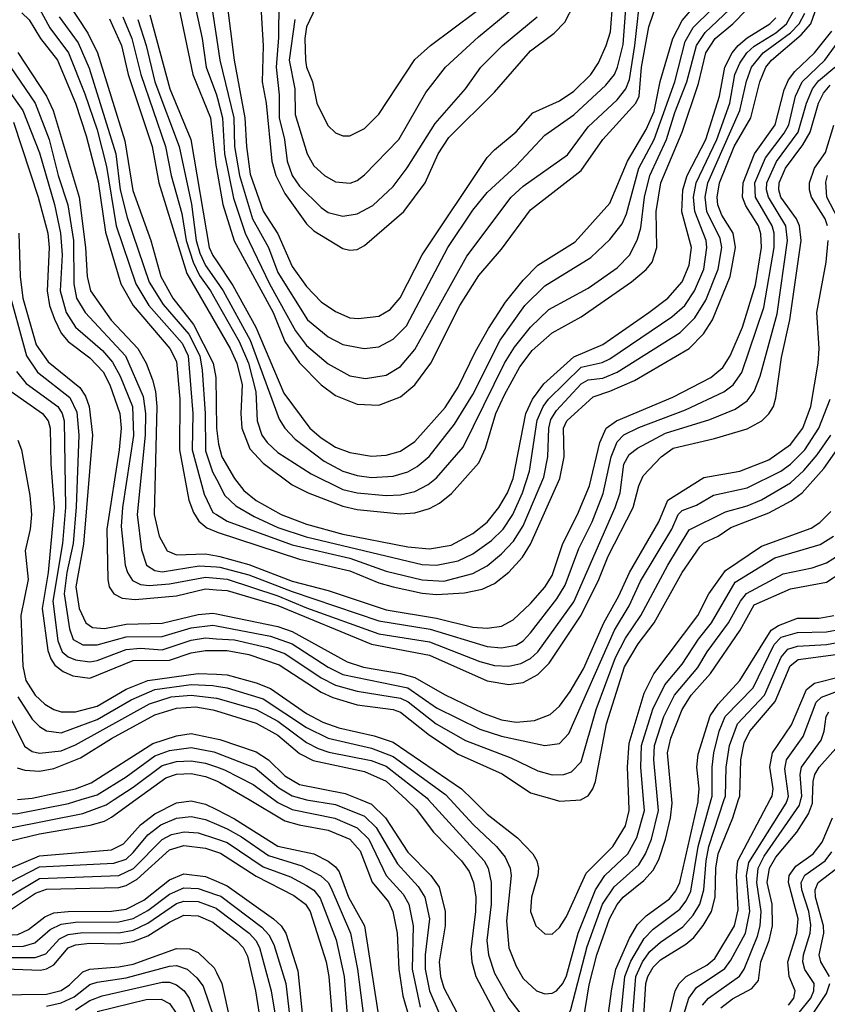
# Model space of a CAD drawing. Header units: inches. Extents: x 990535 to 1117859, y 769386 to 892122.
# Tile 917 of 1056: x 1069455 to 1071692, y 859433 to 862162. Entities that reach past the tile are written whole.
import ezdxf

# ---------------------------------------------------------------- set-up
doc = ezdxf.new("R2010")
doc.units = ezdxf.units.IN
doc.header["$MEASUREMENT"] = 0
for name, color, linetype in [('B0865', 7, 'Continuous'), ('B0866', 7, 'Continuous'), ('B0875', 7, 'Continuous'), ('B0876', 7, 'Continuous')]:
    doc.layers.add(name, color=color, linetype=linetype)

msp = doc.modelspace()

# ---------------------------------------------------------------- linework, layer by layer
at = {"layer": 'B0865', "color": 5}
for points, elevation in [([(1068976.2, 860000), (1068978.9, 859970), (1068981, 859870), (1068990, 859810), (1069012.8, 859710), (1069054.8, 859610), (1069088, 859588), (1069130, 859583.9), (1069230, 859608), (1069310, 859610.5), (1069370, 859621.7), (1069450, 859626.5), (1069479.7, 859640.3), (1069524.7, 859675.3), (1069550, 859685.9), (1069589.7, 859690.3), (1069710, 859690.5), (1069750, 859696.2), (1069799, 859721), (1069870, 859777.8), (1069910, 859794), (1069970, 859786.9), (1070000, 859774)], 4080), ([(1069050.7, 860000), (1069054.8, 859910), (1069065, 859845), (1069091.9, 859751.9), (1069130, 859690.1), (1069150, 859678.1), (1069173.6, 859673.6), (1069330, 859679.1), (1069430, 859694.7), (1069499.2, 859740.8), (1069530, 859751.6), (1069730, 859756.4), (1069750, 859762.1), (1069780.5, 859779.5), (1069870, 859860.9), (1069910, 859873.1), (1069970, 859865.6), (1070000, 859855.6)], 4120), ([(1069087.5, 860000), (1069096.7, 859890), (1069119.7, 859810), (1069150, 859754.8), (1069173.2, 859733.2), (1069210, 859718.1), (1069252.2, 859712.2), (1069310, 859712.7), (1069395.9, 859724.1), (1069430, 859733.3), (1069510, 859781), (1069730, 859790), (1069770.5, 859809.5), (1069850, 859889.8), (1069876.2, 859903.8), (1069911.1, 859911.1), (1069950, 859908.1), (1070000, 859891.5)], 4140), ([(1069124.6, 860000), (1069134.2, 859914.2), (1069151.5, 859851.5), (1069175.2, 859810), (1069193.5, 859790), (1069226.6, 859766.6), (1069250, 859757.4), (1069290, 859751.8), (1069410, 859765.7), (1069430, 859772), (1069510, 859813.8), (1069716.5, 859823.5), (1069750, 859835.3), (1069770, 859853.2), (1069810, 859902.4), (1069846.5, 859930), (1069890, 859948.6), (1069930, 859953.6), (1069970, 859945.2), (1070000, 859932.1)], 4160), ([(1069161.1, 860000), (1069170.4, 859930), (1069185.2, 859885.2), (1069208.8, 859850), (1069240.8, 859820.8), (1069266.1, 859806.1), (1069290, 859799.2), (1069330, 859797.2), (1069430, 859810.4), (1069510, 859844.6), (1069710, 859860.9), (1069742.8, 859877.2), (1069790.2, 859929.8), (1069830, 859960.2), (1069890, 859990.9), (1069930, 859996.5), (1069970, 859987.8), (1070000, 859972.4)], 4180), ([(1069232.9, 860000), (1069238.3, 859978.3), (1069257.4, 859937.4), (1069277, 859917), (1069310, 859894.4), (1069330, 859886.4), (1069370, 859880.4), (1069430, 859885.4), (1069510, 859905.1), (1069650.6, 859929.4), (1069690, 859940.3), (1069710, 859951), (1069777.3, 860000)], 4220), ([(1069269.3, 860000), (1069288.7, 859968.7), (1069342.9, 859930), (1069390, 859919.1), (1069430, 859922.1), (1069630, 859961.9), (1069694.5, 859985.5), (1069717.1, 860000)], 4240), ([(1069318.1, 860000), (1069350, 859973.3), (1069390, 859959.5), (1069450, 859962), (1069590.7, 859989.3), (1069625.9, 860000)], 4260), ([(1069370, 859591.5), (1069465.9, 859594.1), (1069496.8, 859603.2), (1069540, 859640), (1069570, 859654.9), (1069610, 859660.1), (1069730, 859661.1), (1069770, 859670.8), (1069810, 859692.7), (1069870, 859738.3), (1069910, 859755.5), (1069950, 859753.7), (1070000, 859736.3)], 4060), ([(1069377.9, 859562.1), (1069497.8, 859562.2), (1069527.3, 859572.7), (1069565.4, 859614.6), (1069590, 859626.4), (1069630, 859631.6), (1069730, 859630.5), (1069770, 859638.5), (1069810, 859657.4), (1069890, 859711.8), (1069910, 859718.4), (1069950, 859717.2), (1069999.1, 859699.1), (1070000, 859698.5)], 4040), ([(1069390, 859532), (1069512.5, 859527.5), (1069530, 859530.6), (1069550, 859542.3), (1069590, 859589.3), (1069610, 859597.4), (1069650, 859601.9), (1069730, 859600), (1069770, 859606.6), (1069810, 859622.6), (1069870, 859660.7), (1069910, 859679.4), (1069950, 859678.2), (1069990, 859660.2), (1070000, 859652.5)], 4020), ([(1069310, 859431.9), (1069390, 859458.6), (1069530, 859461), (1069570, 859471.2), (1069593.5, 859486.5), (1069630, 859522.4), (1069649.7, 859530.3), (1069730, 859536.3), (1069770, 859543.9), (1069890, 859587.2), (1069926.7, 859586.7), (1069950, 859576.3), (1069993.6, 859533.6), (1070000, 859520.6)], 3980), ([(1069530, 859427.3), (1069570, 859436.5), (1069606.3, 859453.7), (1069650, 859487.8), (1069670, 859494.2), (1069750, 859506.1), (1069870, 859538.8), (1069890, 859540), (1069919.1, 859530), (1069946.2, 859506.2), (1069963.3, 859483.3), (1069993.8, 859393.8)], 3960), ([(1069610, 859417.8), (1069650, 859443.2), (1069683.4, 859456.6), (1069850, 859494.2), (1069870, 859493.8), (1069890, 859486.8), (1069910.4, 859470.4), (1069924.4, 859450), (1069958.7, 859358.7)], 3940), ([(1069670, 859412.6), (1069805.7, 859445.7), (1069846.7, 859446.7), (1069870, 859435.2), (1069890, 859407.5)], 3920)]:
    msp.add_lwpolyline(points, dxfattribs=dict(at, elevation=elevation))
at = {"layer": 'B0866', "color": 5}
for points, elevation in [([(1069504.1, 862204.1), (1069538.9, 862138.9), (1069590.3, 862070.3), (1069636.1, 861956.1), (1069670, 861856.4), (1069695.3, 861755.3), (1069722.8, 861590), (1069777, 861430), (1069812.6, 861370), (1069905, 861265), (1069922.2, 861230), (1069935.3, 861070), (1069932.7, 860970), (1069966.5, 860846.5), (1069990, 860796.3), (1070000, 860790.2)], 4640), ([(1069588.4, 862208.4), (1069644.4, 862124.4), (1069670.4, 862070), (1069746.2, 861826.2), (1069768.8, 861688.8), (1069818.9, 861550), (1069846.5, 861450), (1069879.7, 861390), (1069936.9, 861316.9), (1069991.4, 861210), (1069998.3, 861170), (1070000, 861030)], 4680), ([(1069896, 862196), (1069935.2, 862010), (1069983.8, 861890), (1069998.4, 861758.4), (1070000, 861749.7)], 4820), ([(1069461.1, 862181.1), (1069481.8, 862161.8), (1069513, 862110), (1069560.4, 862050), (1069609.9, 861930), (1069639.6, 861839.6), (1069672.8, 861712.8), (1069693.3, 861573.3), (1069735.2, 861430), (1069769.8, 861369.8), (1069871.4, 861250), (1069890, 861214.7), (1069899.1, 861110), (1069897.7, 860970), (1069924.2, 860830), (1069936.3, 860796.3), (1069951.7, 860771.7), (1069973.4, 860753.4), (1070000, 860742.6)], 4620), ([(1069564.8, 862170), (1069617.4, 862097.4), (1069647.8, 862027.8), (1069721.3, 861790), (1069733.9, 861690), (1069753.2, 861613.2), (1069814.3, 861434.3), (1069852.8, 861372.8), (1069923.6, 861290), (1069953.8, 861230), (1069961, 861190), (1069968.7, 861070), (1069970, 860967.1), (1069989, 860909), (1070000, 860887.9)], 4660), ([(1069741.1, 862170), (1069765.6, 862110), (1069790.5, 862010), (1069858.8, 861810), (1069875, 861730), (1069904.7, 861624.7), (1069916.1, 861550), (1069935.8, 861490), (1069953.1, 861453.1), (1069983.5, 861410), (1070000, 861380.9)], 4740), ([(1069815.7, 862175.7), (1069871.5, 861970), (1069929.5, 861830), (1069980, 861530), (1069990, 861508.2), (1070000, 861493.3)], 4780), ([(1069942.8, 862190), (1069960.8, 862110), (1069972.1, 862030), (1070000, 861953.3)], 4840), ([(1069988.5, 862190), (1070000, 862111.6)], 4860), ([(1069704.4, 862164.4), (1069737, 862090), (1069755.3, 862010), (1069822, 861810), (1069840.6, 861710), (1069918.5, 861458.5), (1070000, 861316.5)], 4720), ([(1069782.3, 862162.3), (1069805.8, 862090), (1069830, 861990), (1069897, 861810), (1069930.9, 861650.9), (1069944.3, 861550), (1069954.7, 861514.7), (1069970, 861480.8), (1070000, 861437.3)], 4760), ([(1069450, 862070.5), (1069529.4, 861950), (1069547.7, 861910), (1069620.4, 861670), (1069637.7, 861530), (1069642.5, 861450), (1069651.8, 861410), (1069708.9, 861328.9), (1069782.8, 861250), (1069805.4, 861210), (1069823.6, 861163.6), (1069831.7, 861131.7), (1069835.2, 861090), (1069827.9, 860790), (1069842, 860730), (1069864, 860690), (1069890, 860678.9), (1069970, 860680.9), (1070000, 860676)], 4580), ([(1069416.7, 862050), (1069497.8, 861930), (1069536.6, 861830), (1069562.3, 861730), (1069589, 861649), (1069604.5, 861550), (1069605, 861430), (1069612.4, 861390), (1069636.6, 861350), (1069748.3, 861230), (1069797.6, 861117.6), (1069804.2, 861070), (1069802.9, 861010), (1069780.7, 860790), (1069792.3, 860692.3), (1069806.5, 860650), (1069830, 860635.3), (1069850, 860631.8), (1069952.1, 860647.9), (1070000, 860645.3)], 4560), ([(1069390, 862013), (1069464.3, 861910), (1069510, 861792.6), (1069551.7, 861650), (1069568.6, 861570), (1069572.8, 861510), (1069567.2, 861410), (1069583.7, 861350), (1069610, 861309.4), (1069685, 861245), (1069712.7, 861212.7), (1069733.9, 861173.9), (1069767.9, 861090), (1069770.5, 861009.5), (1069740.3, 860810), (1069736.8, 860756.8), (1069747.7, 860650), (1069753.5, 860630), (1069767.7, 860607.7), (1069790, 860596.6), (1069813.6, 860593.6), (1069870, 860597.7), (1069970, 860616.7), (1070000, 860613.9)], 4540), ([(1069438, 861878), (1069506.7, 861670), (1069533.3, 861570), (1069536.6, 861530), (1069531.2, 861410), (1069538.1, 861370), (1069551.4, 861331.4), (1069570, 861293.2), (1069589.2, 861270), (1069650, 861224.5), (1069686.2, 861186.2), (1069704.6, 861150), (1069733, 861070), (1069736.1, 861030), (1069730.4, 860970), (1069696.4, 860750), (1069699.7, 860610), (1069703.2, 860590), (1069715.7, 860570), (1069738.8, 860558.8), (1069774.8, 860554.8), (1069890, 860564.8), (1069970, 860584), (1070000, 860581.7)], 4520), ([(1069453.2, 861570), (1069456.6, 861450), (1069463.7, 861390), (1069500.9, 861260.9), (1069533.8, 861213.8), (1069622.2, 861142.2), (1069637.9, 861117.9), (1069647.6, 861090), (1069657.2, 861010), (1069632.1, 860707.9), (1069611.1, 860590), (1069619.6, 860530), (1069638.7, 860490), (1069657, 860477), (1069690, 860474.4), (1069750, 860486.4), (1069850, 860488.8), (1069950, 860513), (1069990, 860516.9), (1070000, 860514.8)], 4480), ([(1069419.6, 861430), (1069474.6, 861230), (1069504.7, 861184.7), (1069594.3, 861114.3), (1069613.6, 861073.6), (1069619, 861010), (1069611.4, 860811.4), (1069603.3, 860710), (1069586, 860630), (1069578.6, 860570), (1069593.2, 860473.2), (1069603.8, 860443.8), (1069630, 860429.1), (1069670, 860428.8), (1069750, 860451.1), (1069850, 860451.9), (1069930, 860475.8), (1069990, 860483.2), (1070000, 860481.3)], 4460), ([(1069446.4, 861186.4), (1069473, 861153), (1069560.9, 861090), (1069573.3, 861070), (1069578.8, 861050), (1069582.2, 860810), (1069573.9, 860710), (1069546.7, 860550), (1069560.5, 860440.5), (1069573.4, 860410), (1069590, 860395.9), (1069610, 860387.1), (1069650, 860382.2), (1069670, 860385.7), (1069750, 860415.8), (1069790, 860419.9), (1069850, 860414.9), (1069930, 860441.8), (1069970, 860448.3), (1070000, 860446.1)], 4440), ([(1069431.5, 861131.5), (1069518.7, 861070), (1069534, 861050), (1069539.9, 861030), (1069541.5, 860930), (1069550.8, 860810), (1069534.6, 860630), (1069517.4, 860530), (1069533.2, 860413.2), (1069541.1, 860390), (1069552.8, 860372.8), (1069575.5, 860355.5), (1069602.9, 860342.9), (1069650, 860337), (1069770, 860385.7), (1069870, 860387), (1069930, 860406.7), (1069970, 860413.5), (1070000, 860413.4)], 4420), ([(1069450, 860996.1), (1069460.7, 860970), (1069483.1, 860843.1), (1069488, 860790), (1069484.3, 860750), (1069470.8, 860690), (1069479.2, 860610), (1069458.7, 860510), (1069464.3, 860370), (1069472.6, 860330), (1069498.3, 860290), (1069525, 860265), (1069550, 860249.7), (1069570, 860243.8), (1069610, 860243.6), (1069670, 860259.3), (1069750, 860306.6), (1069810, 860330), (1069950, 860349.6), (1070000, 860347.4)], 4380), ([(1069450, 860285.2), (1069490, 860222.9), (1069510, 860202.9), (1069530, 860190.8), (1069570, 860185.5), (1069670, 860222), (1069763.6, 860276.4), (1069830, 860305.1), (1069930, 860319.3), (1069990, 860316.3), (1070000, 860314.7)], 4360), ([(1069429, 860229), (1069468.6, 860148.6), (1069490, 860133.7), (1069510, 860128.7), (1069570, 860134.9), (1069610, 860151.7), (1069814.6, 860265.4), (1069875.3, 860284.7), (1069930, 860290), (1070000, 860281)], 4340), ([(1069448.6, 860088.6), (1069470, 860081.9), (1069510, 860079.2), (1069550, 860086.4), (1069624.1, 860115.9), (1069710, 860169.2), (1069830, 860235.1), (1069890, 860253.9), (1069942.9, 860257.1), (1069990, 860249.3), (1070000, 860246.2)], 4320), ([(1069449.6, 860000), (1069490, 860004.1), (1069610, 860030), (1069653.4, 860046.6), (1069824.4, 860155.6), (1069890, 860176.6), (1069930, 860183), (1070000, 860168.7)], 4280), ([(1069625.9, 860000), (1069670, 860013.4), (1069750, 860063.4), (1069830, 860121.4), (1069870, 860135.8), (1069930, 860144.1), (1069992.8, 860132.8), (1070000, 860130)], 4260), ([(1069717.1, 860000), (1069770, 860034.1), (1069850, 860094.2), (1069890, 860105.9), (1069930, 860107.5), (1069970, 860101.5), (1070000, 860090.5)], 4240), ([(1069777.3, 860000), (1069859.8, 860060.2), (1069890, 860070.9), (1069930, 860072.3), (1069970, 860064.2), (1070000, 860052)], 4220)]:
    msp.add_lwpolyline(points, dxfattribs=dict(at, elevation=elevation))
at = {"layer": 'B0875', "color": 5}
for points, elevation in [([(1070091, 860000), (1070190, 859941.4), (1070229.7, 859929.7), (1070310, 859915.7), (1070370, 859890), (1070398.5, 859858.5), (1070431.3, 859771.3), (1070476.4, 859716.4), (1070488.4, 859690), (1070500.8, 859630), (1070505.3, 859530), (1070516.3, 859456.3), (1070547.5, 859347.5)], 4220), ([(1070159.2, 860000), (1070170, 859992.1), (1070210, 859972.3), (1070328.2, 859948.2), (1070390, 859922), (1070422.3, 859890), (1070470, 859790.1), (1070517.8, 859737.8), (1070533.5, 859710), (1070545, 859650), (1070542, 859530), (1070564.8, 859424.8)], 4240), ([(1070247.2, 860000), (1070250, 859999.2), (1070330, 859986.2), (1070410, 859953.9), (1070443, 859923), (1070501.9, 859821.9), (1070559, 859759), (1070577.1, 859730), (1070590.7, 859670), (1070578.7, 859570), (1070578.6, 859530), (1070590.3, 859470.3), (1070616.2, 859410)], 4260), ([(1070398.6, 860000), (1070430, 859987), (1070468.6, 859950), (1070530, 859854.2), (1070593.6, 859790), (1070617, 859757), (1070634.2, 859690), (1070633.5, 859650), (1070617.2, 859550), (1070620.7, 859510), (1070630, 859478.7), (1070666.4, 859410)], 4280), ([(1070525.5, 860000), (1070553.8, 859973.8), (1070601.2, 859910), (1070679, 859830), (1070700.4, 859800.4), (1070712, 859770), (1070718.4, 859730), (1070717.9, 859690), (1070704.7, 859584.7), (1070707.3, 859550), (1070718.3, 859510), (1070770, 859411.9)], 4320), ([(1070587.1, 860000), (1070741.7, 859830), (1070753, 859810), (1070761.3, 859770), (1070761.2, 859710), (1070749.4, 859609.4), (1070754.1, 859570), (1070770, 859518.7), (1070810, 859448.5), (1070850, 859397.1), (1070910, 859355), (1070930, 859351), (1070950, 859361.6), (1070970, 859390.1), (1070981.4, 859418.6), (1071027.4, 859592.6), (1071069.6, 859710.4), (1071101.8, 859758.2), (1071170, 859819.7), (1071188.6, 859850), (1071204.9, 859890), (1071224.6, 859970), (1071221.8, 860000)], 4340), ([(1070647.4, 860000), (1070710.9, 859930.9), (1070776.1, 859870), (1070800.1, 859840.1), (1070813.7, 859810), (1070816.3, 859790), (1070803.9, 859663.9), (1070810, 859589), (1070830, 859538.4), (1070850, 859504.3), (1070886.8, 859470), (1070910, 859461.9), (1070930, 859463.3), (1070942.5, 859470), (1070959.6, 859490), (1070970, 859512), (1071002.2, 859630), (1071049.8, 859750.2), (1071076.4, 859790), (1071140.1, 859850), (1071164.9, 859895.1), (1071185.5, 859970), (1071183, 860000)], 4360), ([(1070709.3, 860000), (1070750, 859959.4), (1070833.9, 859893.9), (1070876.3, 859850), (1070887.7, 859830), (1070892.3, 859810), (1070890.6, 859790), (1070873, 859730), (1070870.1, 859690), (1070884.6, 859650), (1070910, 859628), (1070930, 859627.1), (1070950, 859645.6), (1070970, 859676.3), (1071024.1, 859795.9), (1071098.4, 859870), (1071132.9, 859927.1), (1071143.3, 859970), (1071142.1, 860000)], 4380), ([(1070935.5, 860000), (1070950, 859995.9), (1071010, 859999.6), (1071010.7, 860000)], 4420), ([(1071004.5, 859315.5), (1071033, 859487), (1071053.6, 859570), (1071088.9, 859670), (1071110, 859709.7), (1071127.1, 859730), (1071184.3, 859775.7), (1071210, 859804.6), (1071225.6, 859834.4), (1071244.2, 859890), (1071258.3, 859950), (1071262.3, 859990), (1071261.4, 860000)], 4320), ([(1071072.3, 859307.7), (1071095.2, 859475.2), (1071106.7, 859530), (1071143.9, 859616.1), (1071166.3, 859653.7), (1071190, 859677.6), (1071254.8, 859725.2), (1071272.7, 859747.3), (1071283.5, 859770), (1071334.1, 859994.1), (1071334.7, 860000)], 4280), ([(1071117.5, 859370), (1071131, 859510), (1071147.8, 859552.2), (1071184.7, 859615.3), (1071210, 859640.6), (1071283.4, 859696.6), (1071300.9, 859719.1), (1071313.9, 859746.1), (1071334.9, 859870), (1071370.2, 860000)], 4260), ([(1071150.6, 859370), (1071161.4, 859510), (1071180.1, 859550), (1071201, 859579), (1071230, 859604.6), (1071292.3, 859647.7), (1071320.7, 859679.3), (1071339.1, 859710), (1071350.1, 859749.9), (1071356.5, 859830), (1071364.4, 859870), (1071406.7, 860000)], 4240), ([(1071180.5, 859090), (1071270.9, 859470), (1071281.6, 859490), (1071301.3, 859510), (1071358.8, 859541.2), (1071380.4, 859559.6), (1071435.3, 859650), (1071445.4, 859694.6), (1071440.3, 859790), (1071444.7, 859830), (1071533.9, 860000)], 4180), ([(1071182.5, 859370), (1071189.6, 859490), (1071195.4, 859510), (1071210, 859535.2), (1071230, 859556.1), (1071300.5, 859599.5), (1071322.3, 859617.7), (1071348.7, 859651.3), (1071371, 859690), (1071381.8, 859730), (1071383.3, 859810), (1071389.7, 859850), (1071430.7, 859950), (1071446.6, 860000)], 4220), ([(1071217.5, 859150), (1071308.6, 859450), (1071330, 859479.2), (1071408.5, 859531.5), (1071425.4, 859554.6), (1071465.2, 859630), (1071477.4, 859690), (1071468.4, 859790), (1071474.5, 859825.5), (1071577.9, 859990), (1071581.5, 860000)], 4160), ([(1071346.5, 859430), (1071363, 859450), (1071449.3, 859510.7), (1071461.6, 859530), (1071498.8, 859621.2), (1071506.4, 859650), (1071509.3, 859690), (1071497.2, 859770), (1071500.5, 859810), (1071517.1, 859842.9), (1071615, 859985), (1071618.9, 860000)], 4140), ([(1071396.9, 859423.1), (1071430, 859448), (1071483.4, 859476.6), (1071501.4, 859498.6), (1071507.9, 859550), (1071531.4, 859610), (1071540.4, 859650), (1071539.2, 859710), (1071525.2, 859770), (1071531.7, 859810), (1071550, 859840.8), (1071607.8, 859910), (1071639.7, 859960.3), (1071650.9, 859990), (1071651.3, 860000)], 4120), ([(1070000, 859972.4), (1070050, 859946.9), (1070170, 859871.4), (1070269.9, 859850.1), (1070310, 859829), (1070330, 859813.7), (1070339.8, 859799.8), (1070366.3, 859730), (1070410.7, 859650), (1070453.6, 859370)], 4180), ([(1070000, 859932.1), (1070030, 859919), (1070070, 859897), (1070144.7, 859844.7), (1070236.9, 859816.9), (1070289.2, 859789.2), (1070309.8, 859770), (1070316.8, 859756.8), (1070371.2, 859630), (1070390.6, 859530), (1070413.9, 859350)], 4160), ([(1071584.3, 859430), (1071599, 859450), (1071602.7, 859470), (1071586.1, 859510), (1071582.4, 859550), (1071608, 859630), (1071611.2, 859670), (1071584.3, 859770), (1071586.4, 859790), (1071604.6, 859815.4), (1071653.2, 859850), (1071677.7, 859882.4), (1071706.9, 859950)], 4080), ([(1070000, 859891.5), (1070030, 859881.5), (1070130, 859814), (1070205.6, 859785.6), (1070250, 859762.4), (1070270, 859749.4), (1070287.3, 859727.3), (1070331.8, 859611.8), (1070353.7, 859510), (1070363, 859390)], 4140), ([(1070000, 859855.6), (1070011.7, 859851.7), (1070110, 859787.7), (1070214.3, 859734.3), (1070246.6, 859710), (1070259.7, 859690), (1070303.8, 859550), (1070311.3, 859510), (1070330.5, 859270)], 4120), ([(1071613.9, 859410), (1071646.3, 859450), (1071654.8, 859470), (1071655.6, 859490), (1071629.6, 859529.6), (1071624.2, 859550), (1071626.2, 859570), (1071644.7, 859630), (1071646.7, 859653.3), (1071640.6, 859690), (1071621.6, 859750), (1071620.2, 859770), (1071629.6, 859790.4), (1071685.9, 859830), (1071704.4, 859855.6)], 4060), ([(1071698.3, 859510), (1071674.3, 859550), (1071669.6, 859569.6), (1071682.3, 859630), (1071681.9, 859650), (1071659.7, 859730), (1071658.2, 859750), (1071667, 859770), (1071713.7, 859806.3)], 4040), ([(1070000, 859774), (1070030, 859761.1), (1070158.6, 859670), (1070179.9, 859650), (1070192.4, 859630), (1070225.6, 859525.6), (1070255.6, 859235.6)], 4080), ([(1070000, 859736.3), (1070012.1, 859732.1), (1070126.4, 859646.4), (1070145.5, 859625.5), (1070158.8, 859598.8), (1070192.4, 859490), (1070224.4, 859210)], 4060), ([(1070000, 859698.5), (1070090.6, 859630), (1070109.3, 859610), (1070119.9, 859590), (1070151.5, 859470), (1070181.5, 859290)], 4040), ([(1070000, 859652.5), (1070055.5, 859610), (1070074.2, 859590), (1070086.2, 859566.2), (1070108, 859470), (1070123.9, 859370)], 4020), ([(1070000, 859520.6), (1070015, 859490), (1070059.9, 859290)], 3980), ([(1071655.2, 859410), (1071690, 859462.2), (1071699.1, 859490)], 4040)]:
    msp.add_lwpolyline(points, dxfattribs=dict(at, elevation=elevation))
at = {"layer": 'B0876', "color": 5}
for points, elevation in [([(1070000, 861749.7), (1070017.9, 861650), (1070049.1, 861549.1), (1070157.4, 861350), (1070190, 861270), (1070230, 861210.8), (1070290, 861149.3), (1070330, 861119.9), (1070390, 861095.8), (1070450, 861093.3), (1070510, 861116.7), (1070550, 861150.1), (1070593.9, 861210), (1070674.2, 861370), (1070726.8, 861453.2), (1070790, 861525.8), (1070870, 861635), (1071010, 861743.4), (1071070, 861829.7), (1071161.6, 861930), (1071170.8, 861950), (1071177.2, 862030), (1071198, 862142), (1071261.4, 862330)], 4820), ([(1070173.8, 862310), (1070172.4, 862112.4), (1070165.4, 862030), (1070173.7, 861953.7), (1070174.4, 861890), (1070188.5, 861830), (1070196.3, 861770), (1070210, 861730.1), (1070230, 861700.5), (1070290, 861641.6), (1070310, 861627.6), (1070350, 861617.6), (1070390, 861623.6), (1070433.6, 861646.4), (1070490, 861699.8), (1070528.7, 861751.3), (1070605.6, 861874.4), (1070690, 861970.1), (1070732.6, 862030), (1070792.3, 862090), (1070888.2, 862170)], 4940), ([(1070000, 862111.6), (1070009.2, 862049.2), (1070048.5, 861890), (1070050.7, 861810), (1070064, 861730), (1070100.4, 861610), (1070144.2, 861530), (1070170, 861461.3), (1070252.9, 861330), (1070310, 861282.9), (1070350, 861261.6), (1070409.4, 861250.6), (1070450, 861255.3), (1070490, 861275.9), (1070526.3, 861313.7), (1070641.2, 861530), (1070710, 861633.8), (1070750, 861683.3), (1070830, 861757.2), (1070910, 861842.1), (1070990, 861897.7), (1071079.2, 861980.8), (1071102.4, 862010), (1071111.4, 862030), (1071126.5, 862093.5), (1071140.7, 862279.3)], 4860), ([(1070028.9, 862210), (1070049.2, 862050), (1070079.2, 861890), (1070083.4, 861810), (1070093.7, 861733.7), (1070130, 861631.4), (1070170, 861567.9), (1070210, 861477.8), (1070250, 861422.4), (1070290, 861380.1), (1070330, 861353.1), (1070370, 861335.7), (1070393.7, 861333.7), (1070450, 861340.1), (1070481.7, 861358.3), (1070509.4, 861390.6), (1070569.8, 861510.2), (1070750, 861779.6), (1070770, 861801.4), (1070830, 861850.6), (1070876.7, 861903.3), (1070950, 861937.3), (1070990, 861963.9), (1071036.9, 862010), (1071058.1, 862041.9), (1071079.8, 862090), (1071091.4, 862128.6), (1071104.4, 862295.6)], 4880), ([(1070000, 861953.3), (1070003.6, 861943.6), (1070017.3, 861890), (1070022.5, 861790), (1070047.2, 861667.2), (1070079.9, 861570), (1070147.4, 861430), (1070219.6, 861299.6), (1070250, 861258.6), (1070310, 861207.6), (1070370, 861174.3), (1070412.9, 861167.1), (1070470, 861176.2), (1070510, 861200.3), (1070550, 861247.9), (1070693.5, 861506.5), (1070816.6, 861670), (1070850, 861700.1), (1070973, 861787), (1071030, 861864.6), (1071110, 861939.7), (1071134.6, 861970), (1071143.9, 861996.1), (1071159.4, 862090), (1071176.8, 862250)], 4840), ([(1070309.5, 862270), (1070250, 862141.9), (1070244.7, 862110), (1070247, 862050), (1070250.1, 862030.1), (1070266.5, 861990), (1070278.2, 861930), (1070308.8, 861868.8), (1070330, 861848.6), (1070350, 861840.2), (1070370, 861840.1), (1070410, 861860.5), (1070450, 861900.2), (1070550, 862051.9), (1070592.8, 862090), (1070778.3, 862230)], 4980), ([(1070000, 860742.6), (1070001.8, 860741.8), (1070230, 860666.1), (1070370, 860633.9), (1070450, 860601.1), (1070490, 860590.2), (1070570, 860572.3), (1070610, 860568.4), (1070687.2, 860572.8), (1070736.3, 860583.7), (1070770, 860599.1), (1070810, 860630.1), (1070848, 860672), (1070870, 860708.2), (1070951.5, 860890), (1070963, 860950), (1070961.5, 861030), (1070970.5, 861050), (1071043.4, 861116.6), (1071090, 861131.8), (1071157.8, 861162.2), (1071309.2, 861250.8), (1071349.3, 861290.7), (1071374.3, 861330), (1071423.3, 861450), (1071438.3, 861530), (1071431.6, 861570), (1071399.7, 861619.7), (1071388.8, 861648.8), (1071386.8, 861670), (1071393.5, 861710), (1071434.5, 861810), (1071480.2, 861890), (1071505.4, 861990), (1071522, 862030), (1071537.6, 862050), (1071619.8, 862120.2), (1071646.5, 862150), (1071674.3, 862230)], 4620), ([(1070121, 862230), (1070129.6, 862089.6), (1070126.9, 861990), (1070138.3, 861930), (1070153.5, 861770), (1070165, 861730), (1070190, 861680.4), (1070250, 861596.3), (1070270, 861576.4), (1070350, 861527.7), (1070370, 861522.7), (1070390, 861525.2), (1070410, 861536.1), (1070519, 861630), (1070578.7, 861710), (1070614.6, 861790), (1070644.3, 861835.7), (1070770, 861960.9), (1070870, 862075.1), (1070935.7, 862124.3), (1070965, 862155), (1070990, 862202.9)], 4920), ([(1070000, 861493.3), (1070045.5, 861425.5), (1070109.4, 861309.4), (1070186.6, 861126.6), (1070258.6, 861030), (1070290, 861003.1), (1070330, 860977.4), (1070370, 860962.5), (1070430, 860952), (1070470, 860954.5), (1070510, 860965.8), (1070550, 860992.3), (1070633.5, 861086.5), (1070670, 861143), (1070717.6, 861242.4), (1070754.2, 861305.8), (1070801.1, 861378.9), (1070850, 861440.1), (1070890, 861481.5), (1070993.6, 861546.4), (1071090, 861653.2), (1071138.4, 861770), (1071190, 861857.9), (1071212.5, 861907.4), (1071229.5, 861990.5), (1071264.6, 862110), (1071290, 862159.2), (1071333.6, 862210)], 4780), ([(1070217.3, 862162.7), (1070201.6, 862050), (1070217.3, 861970), (1070218.6, 861898.6), (1070251.7, 861790), (1070270, 861757), (1070299.1, 861730), (1070330, 861712.5), (1070371, 861709), (1070390, 861716.2), (1070410, 861731.9), (1070505, 861830), (1070579.9, 861960.1), (1070634.6, 862030), (1070726.1, 862113.9), (1070842.6, 862210)], 4960), ([(1070000, 861437.3), (1070018.8, 861410), (1070093.5, 861273.5), (1070174.3, 861054.3), (1070189.4, 861029.4), (1070218.7, 860998.7), (1070298.5, 860938.5), (1070350, 860910.6), (1070390, 860898.1), (1070430, 860892.6), (1070490, 860897), (1070530, 860908.8), (1070556.5, 860923.5), (1070589.3, 860950.7), (1070659.4, 861040.6), (1070710, 861122.7), (1070786.4, 861273.6), (1070854.3, 861370), (1070910, 861424.3), (1071037.4, 861502.6), (1071090, 861552.2), (1071123.7, 861596.3), (1071136.2, 861623.8), (1071170.1, 861749.9), (1071212.6, 861830), (1071269.6, 861990), (1071298.4, 862101.6), (1071320.2, 862139.8), (1071371.7, 862190)], 4760), ([(1070000, 861380.9), (1070062.8, 861270), (1070088.6, 861210), (1070109.8, 861130.2), (1070113, 861050), (1070126.4, 861010), (1070140.4, 860990), (1070170, 860962.6), (1070262.7, 860902.7), (1070350, 860859.3), (1070390, 860850.7), (1070470, 860842.6), (1070510, 860844.7), (1070550, 860854.4), (1070586.8, 860873.2), (1070610, 860891.6), (1070683.4, 860976.6), (1070797.9, 861210), (1070825.5, 861254.5), (1070870, 861309.3), (1070921.3, 861358.7), (1071030, 861417.3), (1071110, 861474.1), (1071144.9, 861510), (1071166.3, 861553.7), (1071175.5, 861584.5), (1071186.1, 861670), (1071200.9, 861730), (1071246.9, 861830), (1071270, 861904.8), (1071303.2, 861990), (1071329.6, 862090), (1071353.5, 862126.5), (1071421.2, 862190)], 4740), ([(1070000, 861316.5), (1070038.2, 861250), (1070056.9, 861210), (1070071.8, 861150), (1070067.7, 861070), (1070070.9, 861030), (1070092.4, 860972.4), (1070130, 860932.4), (1070210, 860872.5), (1070254.5, 860850), (1070350, 860813.5), (1070390, 860804.5), (1070510, 860792.1), (1070550, 860795.4), (1070590, 860806.5), (1070618.3, 860821.7), (1070651.4, 860848.6), (1070726.9, 860933.1), (1070745.9, 860974.1), (1070774.4, 861070), (1070798, 861122), (1070840.8, 861199.2), (1070874.8, 861245.2), (1070930, 861293.5), (1071010, 861338.2), (1071150, 861435.1), (1071190, 861469.4), (1071206.9, 861490), (1071220.1, 861530), (1071218, 861630), (1071231.3, 861710), (1071290.5, 861850), (1071335.4, 861984.6), (1071356, 862070), (1071381.7, 862110), (1071430.4, 862150), (1071469.2, 862190)], 4720), ([(1070000, 860887.9), (1070023.4, 860843.4), (1070054.1, 860814.1), (1070105.1, 860785.1), (1070170, 860754.6), (1070248.7, 860728.7), (1070570, 860651.8), (1070610, 860649.6), (1070670, 860662.1), (1070710, 860681), (1070761.9, 860718.1), (1070794.1, 860750), (1070821.1, 860790), (1070848.2, 860850), (1070867.3, 860910), (1070888.6, 861051.4), (1070904.9, 861090), (1070920.3, 861110), (1071010, 861198.9), (1071068.2, 861211.8), (1071090, 861222.2), (1071262, 861338), (1071297.2, 861370), (1071324.4, 861410), (1071350, 861470), (1071358.9, 861530), (1071356.2, 861550), (1071324.8, 861630), (1071321.6, 861670), (1071328.5, 861710), (1071386, 861830), (1071422.2, 861930), (1071436.3, 862010), (1071450, 862041.4), (1071469.3, 862070), (1071490, 862088.4), (1071550, 862125.5), (1071579.3, 862150), (1071601.4, 862190)], 4660), ([(1070000, 860790.2), (1070030, 860771.8), (1070210, 860706.6), (1070370, 860669.2), (1070470, 860633.2), (1070570, 860609.1), (1070630, 860605.6), (1070710, 860627.1), (1070750, 860648.2), (1070790, 860681.4), (1070823.3, 860716.7), (1070850, 860758.8), (1070906.6, 860893.4), (1070918.4, 860950), (1070920.6, 861030), (1070926.5, 861053.5), (1070941.8, 861078.2), (1071010, 861152.9), (1071030, 861163.8), (1071070, 861168.3), (1071110, 861185.1), (1071284.8, 861295.2), (1071325, 861335), (1071355.7, 861384.3), (1071390.1, 861469.9), (1071399.6, 861530), (1071395.4, 861555.4), (1071358.3, 861630), (1071353.7, 861670), (1071361.2, 861710), (1071450.2, 861909.8), (1071468.2, 861991.8), (1071482.5, 862030), (1071514.9, 862070), (1071590, 862125.6), (1071614.5, 862150), (1071630, 862180.3)], 4640), ([(1070000, 861030), (1070005.7, 860985.7), (1070015.1, 860950), (1070050, 860890.5), (1070076.5, 860856.5), (1070110, 860829.1), (1070179.1, 860790), (1070250, 860763.4), (1070350, 860736.1), (1070530, 860701.1), (1070590, 860695.3), (1070650, 860705), (1070710, 860737.4), (1070750, 860769.4), (1070782.3, 860810), (1070806.6, 860850), (1070822, 860890), (1070857.1, 861070), (1070875.9, 861110), (1070907.3, 861152.7), (1070990, 861227.2), (1071070, 861261.2), (1071197.9, 861350), (1071250.3, 861390), (1071290, 861435), (1071310, 861481.4), (1071315.9, 861530), (1071289.3, 861629.3), (1071291.8, 861690), (1071304, 861730), (1071355.5, 861830), (1071393.3, 861950), (1071408.3, 862030), (1071428.6, 862070), (1071445.1, 862090), (1071470, 862111.2), (1071533.2, 862150), (1071550, 862166.6)], 4680), ([(1070000, 860676), (1070010, 860674.3), (1070090, 860652.1), (1070210, 860605.9), (1070310, 860580), (1070470, 860526.2), (1070610, 860502.6), (1070710, 860478), (1070750, 860475.7), (1070790, 860481.2), (1070822, 860498), (1070870, 860543.5), (1070910, 860588.9), (1070930, 860621.1), (1070960, 860710), (1071000.3, 860790), (1071033.8, 860870), (1071061.7, 860990), (1071080.1, 861030), (1071108.4, 861050), (1071264.3, 861115.7), (1071370, 861169.8), (1071402.6, 861197.4), (1071423.3, 861230), (1071456.9, 861310), (1071493.2, 861426.8), (1071510.3, 861530), (1071508.4, 861568.4), (1071501.5, 861590), (1071466.2, 861646.2), (1071457.3, 861670), (1071459.2, 861710), (1071490.3, 861790), (1071547.3, 861870), (1071573, 861967), (1071584.8, 861995.2), (1071601.9, 862018.1), (1071656.8, 862070), (1071704.3, 862130)], 4580), ([(1070000, 860645.3), (1070010, 860644.8), (1070090, 860622.9), (1070210, 860576.6), (1070450, 860495.6), (1070592.3, 860472.3), (1070750, 860424.8), (1070790, 860421), (1070830, 860428.3), (1070850, 860440.3), (1070870, 860462), (1070943.4, 860556.6), (1070965.8, 860594.2), (1071004.3, 860695.7), (1071040.7, 860770), (1071071.5, 860848.5), (1071093.8, 860950), (1071110, 860991.3), (1071129, 861011), (1071170, 861031.7), (1071299.1, 861080.9), (1071405.4, 861130), (1071431.4, 861150), (1071455.8, 861184.2), (1071515.9, 861364.1), (1071544.9, 861530), (1071544.6, 861570), (1071539.7, 861590), (1071493.2, 861670), (1071491.5, 861710), (1071521.1, 861778.9), (1071573, 861847), (1071585.5, 861870), (1071604.5, 861950), (1071622.8, 861990), (1071685.4, 862050), (1071743.2, 862130)], 4560), ([(1070000, 860613.9), (1070030, 860611.2), (1070170, 860565.2), (1070250, 860531.6), (1070450, 860459.9), (1070590, 860437.7), (1070730, 860382.8), (1070770, 860372), (1070810, 860370), (1070843, 860377), (1070870, 860391.6), (1070890, 860410.1), (1070990, 860548), (1071104.7, 860810), (1071118, 860850), (1071128.6, 860930), (1071143.7, 860956.3), (1071166, 860974), (1071243.8, 861016.2), (1071366.8, 861053.2), (1071437.3, 861082.7), (1071470, 861105.6), (1071490, 861131.4), (1071506.3, 861173.7), (1071553.6, 861346.4), (1071582.1, 861550), (1071577.5, 861590), (1071528.9, 861670), (1071523.9, 861690), (1071525, 861710), (1071551.2, 861768.8), (1071611.6, 861850), (1071634.4, 861930), (1071651.3, 861970), (1071667.9, 861992.1), (1071712.6, 862030)], 4540), ([(1070000, 860581.7), (1070030, 860579.3), (1070170, 860537.9), (1070430, 860430.9), (1070590, 860400.4), (1070750, 860329.6), (1070810, 860319.1), (1070850, 860325), (1070890, 860347.3), (1070922, 860378), (1071010, 860511.1), (1071059.5, 860610), (1071085.1, 860674.9), (1071154.5, 860810), (1071170, 860870.2), (1071182.2, 860897.8), (1071232, 860950), (1071265.4, 860974.6), (1071379.3, 861000.7), (1071470, 861028.2), (1071510.4, 861050), (1071530.6, 861069.4), (1071542.7, 861090), (1071550, 861114), (1071565.1, 861225.1), (1071588.8, 861330), (1071619.4, 861550), (1071615.3, 861590), (1071607.2, 861610), (1071563.9, 861670), (1071558.3, 861690), (1071559.1, 861710), (1071576.1, 861750), (1071624.6, 861815.4), (1071644.4, 861850), (1071668.1, 861930), (1071682, 861958), (1071700.1, 861979.9)], 4520), ([(1071692.7, 861590), (1071686.5, 861610), (1071648.3, 861670), (1071642.4, 861690), (1071643.2, 861710), (1071657.1, 861750), (1071686.7, 861793.3), (1071710.5, 861869.5)], 4480), ([(1071722.1, 861610), (1071690.9, 861670), (1071688.2, 861711.8), (1071692.4, 861730)], 4460), ([(1070000, 860514.8), (1070170, 860480.3), (1070210, 860465.7), (1070361.9, 860381.9), (1070407.6, 860367.6), (1070510, 860349.9), (1070550, 860338.6), (1070631.8, 860291.8), (1070739.4, 860239.4), (1070790, 860220.8), (1070830, 860214.5), (1070880.8, 860219.2), (1070924.2, 860235.8), (1070950, 860259.4), (1070980.4, 860299.6), (1071017.3, 860362.7), (1071073.5, 860490), (1071115.1, 860564.9), (1071144.4, 860630), (1071225.5, 860770), (1071250.3, 860829.7), (1071350, 860893.3), (1071449.6, 860910.4), (1071530, 860942.3), (1071590, 860984.1), (1071624.8, 861030), (1071646.2, 861090), (1071667.1, 861210), (1071669.7, 861250), (1071663.2, 861350), (1071688.6, 861490), (1071694.7, 861550)], 4480), ([(1070000, 860481.3), (1070150, 860452.8), (1070210, 860432), (1070310, 860366.9), (1070350, 860347.2), (1070530, 860309.8), (1070610, 860254.8), (1070730, 860194.9), (1070790, 860176), (1070910, 860149.7), (1070950, 860155.3), (1070976.6, 860183.4), (1071103.2, 860470), (1071143.1, 860536.9), (1071174.8, 860605.2), (1071261.1, 860750), (1071278.7, 860790), (1071290, 860801.3), (1071330, 860816.2), (1071376.5, 860843.5), (1071470, 860864.5), (1071563, 860910), (1071590, 860929.8), (1071629.7, 860970), (1071669.1, 861030), (1071699.7, 861110)], 4460), ([(1070000, 860446.1), (1070050, 860442.6), (1070141.4, 860421.4), (1070190, 860404.7), (1070290, 860338), (1070330, 860316.9), (1070390, 860300.2), (1070510, 860281.6), (1070531, 860271), (1070609.1, 860210), (1070690, 860163.5), (1070815.8, 860115.8), (1070890, 860079.7), (1070930, 860068.7), (1070962, 860070), (1070983.3, 860076.7), (1071010, 860104.5), (1071052.2, 860250), (1071105.8, 860394.2), (1071132.9, 860447.1), (1071176, 860510), (1071250.9, 860650), (1071310, 860747.8), (1071410, 860797.5), (1071470, 860814.2), (1071510, 860831), (1071590, 860878.3), (1071627.6, 860912.4), (1071664.2, 860955.8), (1071702.1, 861010)], 4440), ([(1071010.7, 860000), (1071030, 860010.7), (1071042.9, 860030), (1071050.2, 860049.8), (1071080.5, 860210), (1071130, 860368.4), (1071168, 860432), (1071212.2, 860490), (1071290.2, 860630), (1071339.1, 860700.9), (1071350, 860712.1), (1071390, 860730.6), (1071425.4, 860754.6), (1071530, 860794.9), (1071592, 860828), (1071622.8, 860850), (1071682.3, 860917.7), (1071750, 861014.2)], 4420), ([(1071142.1, 860000), (1071138.5, 860090), (1071143.4, 860156.6), (1071184.9, 860295.1), (1071211.5, 860348.5), (1071333.1, 860510), (1071364.3, 860570), (1071410, 860635.1), (1071510, 860702.3), (1071647.5, 860752.5), (1071671.4, 860768.6), (1071701.6, 860798.4)], 4380), ([(1071183, 860000), (1071175.6, 860090), (1071177.2, 860150), (1071209.1, 860250.9), (1071241.8, 860318.2), (1071290, 860375.3), (1071335.3, 860444.7), (1071371.7, 860490), (1071437.1, 860602.9), (1071546.4, 860670), (1071672.4, 860707.6), (1071708.9, 860730)], 4360), ([(1071221.8, 860000), (1071211.5, 860110), (1071213.2, 860150), (1071239.5, 860230), (1071269.1, 860290), (1071333.7, 860366.3), (1071359.4, 860410), (1071418.8, 860490), (1071451.4, 860550), (1071468.4, 860571.6), (1071570, 860625.8), (1071650, 860642.3), (1071690, 860656.7), (1071742.4, 860690)], 4340), ([(1071261.4, 860000), (1071250, 860130), (1071258.9, 860170), (1071290.4, 860250), (1071315.5, 860290), (1071368.6, 860350), (1071450.6, 860470), (1071490, 860539.7), (1071590, 860584), (1071690, 860602.8), (1071730, 860628.8)], 4320), ([(1071334.7, 860000), (1071337.5, 860030), (1071331, 860090), (1071334.4, 860125.6), (1071367.8, 860232.2), (1071390, 860264.2), (1071449.9, 860330), (1071536.7, 860470), (1071557.1, 860482.9), (1071610, 860502.6), (1071670, 860502.7), (1071710, 860510.8)], 4280), ([(1071370.2, 860000), (1071372.9, 860010), (1071372.8, 860090), (1071377.6, 860130), (1071392.7, 860190), (1071409.7, 860230), (1071486.7, 860310), (1071544.7, 860430), (1071564.4, 860450), (1071610, 860463.4), (1071690, 860465.2), (1071730, 860472.1)], 4260), ([(1071406.7, 860000), (1071410, 860010), (1071412.1, 860090), (1071421, 860150), (1071443.7, 860210), (1071518.5, 860290), (1071564.8, 860395.2), (1071582.7, 860417.3), (1071610, 860425.7), (1071690, 860429.7), (1071750, 860440.9)], 4240), ([(1070000, 860413.4), (1070030, 860413.3), (1070090, 860402.7), (1070173.7, 860373.7), (1070290, 860297.7), (1070322.7, 860282.7), (1070390, 860262.3), (1070489.9, 860249.9), (1070510, 860242.7), (1070590, 860178.5), (1070670, 860126), (1070791.2, 860071.2), (1070870, 860018.5), (1070935.5, 860000)], 4420), ([(1071446.6, 860000), (1071449.8, 860010), (1071452.2, 860110), (1071462.2, 860157.8), (1071477.2, 860190), (1071547.9, 860272.1), (1071589.3, 860370.7), (1071611.5, 860388.6), (1071730, 860404.3)], 4220), ([(1070000, 860347.4), (1070030, 860346.1), (1070110, 860324), (1070150, 860307.7), (1070250, 860238.6), (1070295.1, 860215.1), (1070339.1, 860199.1), (1070436.9, 860176.9), (1070490, 860159), (1070679.2, 860030), (1070709.3, 860000)], 4380), ([(1071533.9, 860000), (1071539.1, 860010), (1071542.2, 860030), (1071533.4, 860090), (1071540.2, 860130), (1071592.8, 860207.2), (1071634.4, 860305.6), (1071657, 860323), (1071730, 860341.2)], 4180), ([(1070000, 860314.7), (1070030, 860309.9), (1070130, 860279.2), (1070250, 860199.5), (1070309.9, 860170.1), (1070430, 860142.7), (1070490, 860119.5), (1070634.3, 860014.3), (1070647.4, 860000)], 4360), ([(1071581.5, 860000), (1071585, 860010), (1071574.7, 860085.3), (1071579.2, 860110), (1071624.9, 860175.1), (1071660.9, 860270), (1071675.7, 860284.3), (1071750, 860312.1)], 4160), ([(1070000, 860281), (1070000.9, 860280.9), (1070110, 860249.5), (1070170, 860217.3), (1070250, 860158.4), (1070281.9, 860141.9), (1070311.5, 860131.5), (1070428.6, 860108.6), (1070470, 860092.3), (1070583.7, 860003.7), (1070587.1, 860000)], 4340), ([(1070000, 860246.2), (1070110, 860211.6), (1070170, 860178.4), (1070230, 860128), (1070268.1, 860108.1), (1070410, 860078.4), (1070470, 860051.5), (1070525.5, 860000)], 4320), ([(1071618.9, 860000), (1071621.4, 860010), (1071616.7, 860070), (1071620.7, 860090), (1071675.4, 860164.6), (1071683.9, 860190), (1071689, 860230), (1071696.3, 860243.7)], 4140), ([(1070000, 860168.7), (1070010, 860166.7), (1070110, 860132.3), (1070144.6, 860110), (1070190, 860065.6), (1070230, 860042.4), (1070357.2, 860017.2), (1070398.6, 860000)], 4280), ([(1071651.3, 860000), (1071653, 860050), (1071657.8, 860070), (1071670, 860090), (1071723.4, 860150)], 4120), ([(1070000, 860130), (1070107.9, 860087.9), (1070173, 860033), (1070210, 860010.6), (1070247.2, 860000)], 4260), ([(1070000, 860090.5), (1070022.3, 860082.3), (1070101.9, 860041.8), (1070159.2, 860000)], 4240), ([(1070000, 860052), (1070010, 860047.9), (1070091, 860000)], 4220)]:
    msp.add_lwpolyline(points, dxfattribs=dict(at, elevation=elevation))

doc.saveas('drawing.dxf')
